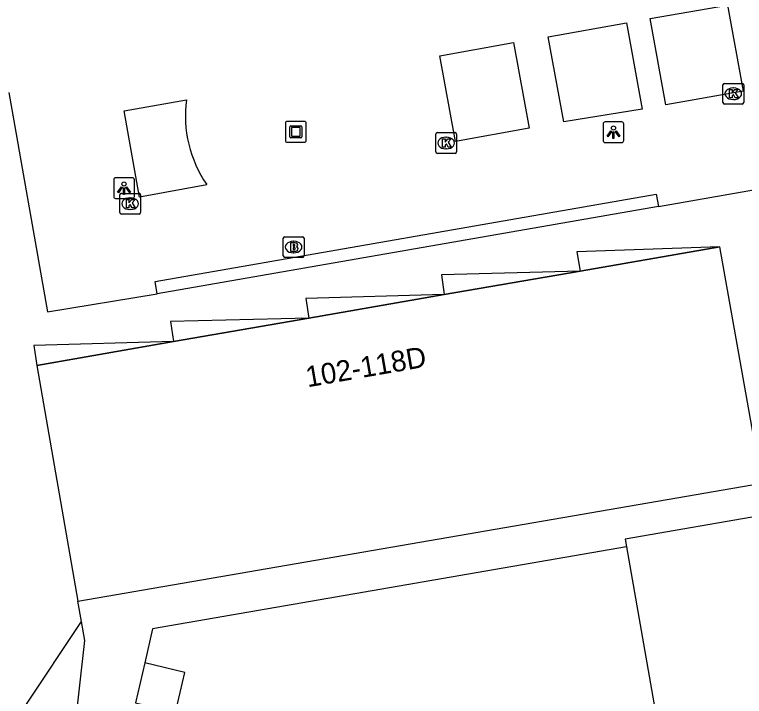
# Model space of a CAD drawing. Extents: x 162880 to 165536, y 384011 to 385179.
# Drawn here: x 164040.87 to 164076.07, y 384501.87 to 384534.77 of the extents above; entities that cross this region are included whole.
import ezdxf

# ---------------------------------------------------------------- set-up
doc = ezdxf.new("R2010")
doc.units = 0
for name, color, linetype in [('IMGEO_Brandkraan', 7, 'Continuous'), ('IMGEO_Haag', 7, 'Continuous'), ('IMGEO_Kolk', 7, 'Continuous'), ('IMGEO_Kunstobject', 7, 'Continuous'), ('IMGEO_Lichtpunt', 7, 'Continuous'), ('IMGEO_Pand', 7, 'Continuous'), ('IMGEO_Pand_nummerreeks', 7, 'Continuous'), ('IMGEO_Pand_overbouw', 7, 'Continuous'), ('IMGEO_Voetpad_open', 7, 'Continuous')]:
    doc.layers.add(name, color=color, linetype=linetype)

msp = doc.modelspace()

# ---------------------------------------------------------------- linework, layer by layer
at = {"layer": 'IMGEO_Brandkraan'}
for p, q in [((164053.831, 384523.123), (164053.831, 384523.975)), ((164053.906, 384524.049), (164054.758, 384524.049)), ((164054.832, 384523.975), (164054.832, 384523.123)), ((164054.319, 384523.829), (164054.344, 384523.829)), ((164054.342, 384523.269), (164054.317, 384523.269)), ((164054.758, 384523.049), (164053.906, 384523.049))]:
    msp.add_line(p, q, dxfattribs=at)
for points in [[(164053.831, 384523.123), (164053.831, 384523.975)], [(164053.906, 384524.049), (164054.758, 384524.049)], [(164054.832, 384523.975), (164054.832, 384523.123)], [(164054.179, 384523.749), (164054.179, 384523.349), (164054.392, 384523.349)], [(164054.41, 384523.749), (164054.179, 384523.749)], [(164054.358, 384523.668), (164054.304, 384523.668), (164054.304, 384523.592)], [(164054.304, 384523.592), (164054.357, 384523.592)], [(164054.366, 384523.516), (164054.304, 384523.516), (164054.304, 384523.435)], [(164054.304, 384523.435), (164054.366, 384523.435)], [(164054.758, 384523.049), (164053.906, 384523.049)]]:
    msp.add_lwpolyline(points, dxfattribs=at)
for centre, radius, start, end in [((164053.908, 384523.973), 0.0765, 91.552, 178.448), ((164053.908, 384523.973), 0.0765, 91.552, 178.448), ((164054.756, 384523.973), 0.0765, 1.552, 88.448), ((164054.756, 384523.973), 0.0765, 1.552, 88.448), ((164054.359, 384523.63), 0.0379, 267.8285, 90.9355), ((164054.414, 384523.604), 0.145, 59.4692, 91.5367), ((164054.439, 384523.651), 0.0922, 285.5137, 58.1501), ((164054.367, 384523.475), 0.0404, 269.8759, 90.5077), ((164054.398, 384523.6), 0.251, 268.6676, 293.5347), ((164054.444, 384523.459), 0.105, 301.3115, 78.989), ((164053.908, 384523.125), 0.0765, 181.552, 268.448), ((164053.908, 384523.125), 0.0765, 181.552, 268.448), ((164054.756, 384523.125), 0.0765, 271.552, 358.448), ((164054.756, 384523.125), 0.0765, 271.552, 358.448)]:
    msp.add_arc(centre, radius, start, end, dxfattribs=at)
for centre, major_axis, ratio, start_param, end_param in [((164054.318, 384523.549), (-0.387, 0.002), 0.722429, 4.712389, 7.853982), ((164054.343, 384523.549), (-0.39, 0.002), 0.717154, 1.570796, 4.712389)]:
    msp.add_ellipse(centre, major_axis=major_axis, ratio=ratio, start_param=start_param, end_param=end_param, dxfattribs=at)
at = {"layer": 'IMGEO_Haag'}
msp.add_lwpolyline([(164071.934, 384525.505), (164047.744, 384521.291)], dxfattribs=at)
at = {"layer": 'IMGEO_Kolk'}
for p, q in [((164075.037, 384530.521), (164075.037, 384531.373)), ((164075.112, 384531.447), (164075.964, 384531.447)), ((164076.038, 384531.373), (164076.038, 384530.521)), ((164075.525, 384531.227), (164075.55, 384531.227)), ((164075.548, 384530.667), (164075.523, 384530.667)), ((164075.964, 384530.447), (164075.112, 384530.447)), ((164061.189, 384528.143), (164061.189, 384528.995)), ((164061.264, 384529.069), (164062.116, 384529.069)), ((164062.19, 384528.995), (164062.19, 384528.143)), ((164061.677, 384528.849), (164061.702, 384528.849)), ((164061.7, 384528.289), (164061.675, 384528.289)), ((164062.116, 384528.069), (164061.264, 384528.069)), ((164045.947, 384525.215), (164045.947, 384526.067)), ((164046.022, 384526.141), (164046.874, 384526.141)), ((164046.948, 384526.067), (164046.948, 384525.215)), ((164046.435, 384525.921), (164046.46, 384525.921)), ((164046.458, 384525.361), (164046.433, 384525.361)), ((164046.874, 384525.141), (164046.022, 384525.141))]:
    msp.add_line(p, q, dxfattribs=at)
for points in [[(164075.037, 384530.521), (164075.037, 384531.373)], [(164075.112, 384531.447), (164075.964, 384531.447)], [(164076.038, 384531.373), (164076.038, 384530.521)], [(164075.358, 384531.147), (164075.481, 384531.147), (164075.481, 384530.996), (164075.611, 384531.147), (164075.775, 384531.147), (164075.629, 384530.996), (164075.782, 384530.747), (164075.63, 384530.747), (164075.545, 384530.911), (164075.481, 384530.844), (164075.481, 384530.747), (164075.358, 384530.747), (164075.358, 384531.147)], [(164075.964, 384530.447), (164075.112, 384530.447)], [(164061.189, 384528.143), (164061.189, 384528.995)], [(164061.264, 384529.069), (164062.116, 384529.069)], [(164062.19, 384528.995), (164062.19, 384528.143)], [(164061.51, 384528.769), (164061.633, 384528.769), (164061.633, 384528.618), (164061.763, 384528.769), (164061.927, 384528.769), (164061.781, 384528.618), (164061.934, 384528.369), (164061.782, 384528.369), (164061.697, 384528.533), (164061.633, 384528.466), (164061.633, 384528.369), (164061.51, 384528.369), (164061.51, 384528.769)], [(164062.116, 384528.069), (164061.264, 384528.069)], [(164045.947, 384525.215), (164045.947, 384526.067)], [(164046.022, 384526.141), (164046.874, 384526.141)], [(164046.948, 384526.067), (164046.948, 384525.215)], [(164046.268, 384525.841), (164046.391, 384525.841), (164046.391, 384525.69), (164046.521, 384525.841), (164046.685, 384525.841), (164046.539, 384525.69), (164046.692, 384525.441), (164046.54, 384525.441), (164046.455, 384525.605), (164046.391, 384525.538), (164046.391, 384525.441), (164046.268, 384525.441), (164046.268, 384525.841)], [(164046.874, 384525.141), (164046.022, 384525.141)]]:
    msp.add_lwpolyline(points, dxfattribs=at)
for centre, start, end in [((164075.114, 384531.371), 91.552, 178.448), ((164075.114, 384531.371), 91.552, 178.448), ((164075.962, 384531.371), 1.552, 88.448), ((164075.962, 384531.371), 1.552, 88.448), ((164075.114, 384530.523), 181.552, 268.448), ((164075.114, 384530.523), 181.552, 268.448), ((164075.962, 384530.523), 271.552, 358.448), ((164075.962, 384530.523), 271.552, 358.448), ((164061.266, 384528.993), 91.552, 178.448), ((164061.266, 384528.993), 91.552, 178.448), ((164062.114, 384528.993), 1.552, 88.448), ((164062.114, 384528.993), 1.552, 88.448), ((164061.266, 384528.145), 181.552, 268.448), ((164061.266, 384528.145), 181.552, 268.448), ((164062.114, 384528.145), 271.552, 358.448), ((164062.114, 384528.145), 271.552, 358.448), ((164046.024, 384526.065), 91.552, 178.448), ((164046.024, 384526.065), 91.552, 178.448), ((164046.872, 384526.065), 1.552, 88.448), ((164046.872, 384526.065), 1.552, 88.448), ((164046.024, 384525.217), 181.552, 268.448), ((164046.024, 384525.217), 181.552, 268.448), ((164046.872, 384525.217), 271.552, 358.448), ((164046.872, 384525.217), 271.552, 358.448)]:
    msp.add_arc(centre, 0.0765, start, end, dxfattribs=at)
for centre, major_axis, ratio, start_param, end_param in [((164075.524, 384530.947), (-0.387, 0.002), 0.722429, 4.712389, 7.853982), ((164075.549, 384530.947), (-0.39, 0.002), 0.717154, 1.570796, 4.712389), ((164061.676, 384528.569), (-0.387, 0.002), 0.722429, 4.712389, 7.853982), ((164061.701, 384528.569), (-0.39, 0.002), 0.717154, 1.570796, 4.712389), ((164046.434, 384525.641), (-0.387, 0.002), 0.722429, 4.712389, 7.853982), ((164046.459, 384525.641), (-0.39, 0.002), 0.717154, 1.570796, 4.712389)]:
    msp.add_ellipse(centre, major_axis=major_axis, ratio=ratio, start_param=start_param, end_param=end_param, dxfattribs=at)
at = {"layer": 'IMGEO_Kunstobject'}
for p, q in [((164054.853, 384529.61), (164054.012, 384529.61)), ((164054.853, 384529.61), (164054.012, 384529.61)), ((164053.937, 384529.526), (164053.937, 384528.685)), ((164053.937, 384529.526), (164053.937, 384528.685)), ((164054.151, 384528.874), (164054.151, 384529.348)), ((164054.201, 384529.398), (164054.675, 384529.398)), ((164054.231, 384529.298), (164054.231, 384528.924)), ((164054.625, 384529.318), (164054.251, 384529.318)), ((164054.645, 384528.924), (164054.645, 384529.298)), ((164054.725, 384529.348), (164054.725, 384528.874)), ((164054.937, 384528.694), (164054.937, 384529.535)), ((164054.937, 384528.694), (164054.937, 384529.535)), ((164054.251, 384528.904), (164054.625, 384528.904)), ((164054.021, 384528.61), (164054.862, 384528.61)), ((164054.021, 384528.61), (164054.862, 384528.61)), ((164054.675, 384528.824), (164054.201, 384528.824))]:
    msp.add_line(p, q, dxfattribs=at)
for centre, radius, start, end in [((164054.015, 384529.532), 0.0779, 92.4484, 184.2845), ((164054.015, 384529.532), 0.0779, 92.4484, 184.2845), ((164054.859, 384529.532), 0.0779, 2.4484, 94.2845), ((164054.859, 384529.532), 0.0779, 2.4484, 94.2845), ((164054.201, 384529.348), 0.05, 90, 180), ((164054.251, 384529.298), 0.02, 90, 180), ((164054.625, 384529.298), 0.02, 360, 90), ((164054.675, 384529.348), 0.05, 360, 90), ((164054.201, 384528.874), 0.05, 180, 270), ((164054.251, 384528.924), 0.02, 180, 270), ((164054.625, 384528.924), 0.02, 270, 0), ((164054.675, 384528.874), 0.05, 270, 0), ((164054.015, 384528.688), 0.0779, 182.4484, 274.2845), ((164054.015, 384528.688), 0.0779, 182.4484, 274.2845), ((164054.859, 384528.688), 0.0779, 272.4484, 4.2845), ((164054.859, 384528.688), 0.0779, 272.4484, 4.2845)]:
    msp.add_arc(centre, radius, start, end, dxfattribs=at)
at = {"layer": 'IMGEO_Lichtpunt'}
for p, q in [((164070.161, 384529.59), (164069.353, 384529.59)), ((164070.161, 384529.59), (164069.353, 384529.59)), ((164069.259, 384529.495), (164069.259, 384528.688)), ((164069.259, 384529.495), (164069.259, 384528.688)), ((164070.255, 384528.688), (164070.255, 384529.495)), ((164070.255, 384528.688), (164070.255, 384529.495)), ((164069.353, 384528.594), (164070.161, 384528.594)), ((164069.353, 384528.594), (164070.161, 384528.594)), ((164045.654, 384526.796), (164045.654, 384525.989)), ((164045.654, 384526.796), (164045.654, 384525.989)), ((164046.556, 384526.891), (164045.748, 384526.891)), ((164046.556, 384526.891), (164045.748, 384526.891)), ((164046.65, 384525.989), (164046.65, 384526.796)), ((164046.65, 384525.989), (164046.65, 384526.796)), ((164045.748, 384525.895), (164046.556, 384525.895)), ((164045.748, 384525.895), (164046.556, 384525.895))]:
    msp.add_line(p, q, dxfattribs=at)
for points in [[(164069.633, 384529.159), (164069.672, 384529.131), (164069.484, 384528.869), (164069.446, 384528.896), (164069.633, 384529.159)], [(164069.735, 384529.111), (164069.782, 384529.111), (164069.782, 384528.789), (164069.735, 384528.789), (164069.735, 384529.111)], [(164069.845, 384529.131), (164069.883, 384529.158), (164070.07, 384528.896), (164070.031, 384528.868), (164069.845, 384529.131)], [(164046.028, 384526.46), (164046.067, 384526.432), (164045.879, 384526.17), (164045.841, 384526.197), (164046.028, 384526.46)], [(164046.13, 384526.412), (164046.177, 384526.412), (164046.177, 384526.09), (164046.13, 384526.09), (164046.13, 384526.412)], [(164046.24, 384526.432), (164046.278, 384526.459), (164046.465, 384526.197), (164046.426, 384526.169), (164046.24, 384526.432)]]:
    msp.add_lwpolyline(points, dxfattribs=at)
for centre in [(164069.758, 384529.293), (164046.153, 384526.594)]:
    msp.add_circle(centre, 0.0994, dxfattribs=at)
for centre, start, end in [((164069.353, 384529.495), 90, 180), ((164069.353, 384529.495), 90, 180), ((164070.161, 384529.495), 0, 90), ((164070.161, 384529.495), 0, 90), ((164069.353, 384528.688), 180, 270), ((164069.353, 384528.688), 180, 270), ((164070.161, 384528.688), 270, 0), ((164070.161, 384528.688), 270, 360), ((164045.748, 384526.796), 90, 180), ((164045.748, 384526.796), 90, 180), ((164046.556, 384526.796), 0, 90), ((164046.556, 384526.796), 0, 90), ((164045.748, 384525.989), 180, 270), ((164045.748, 384525.989), 180, 270), ((164046.556, 384525.989), 270, 0), ((164046.556, 384525.989), 270, 360)]:
    msp.add_arc(centre, 0.0946, start, end, dxfattribs=at)
at = {"layer": 'IMGEO_Pand'}
for points in [[(164076.846, 384512.546), (164074.888, 384523.564), (164068.144, 384522.392), (164061.593, 384521.254), (164055.073, 384520.12), (164048.542, 384518.991), (164041.95, 384517.841), (164043.921, 384506.463)], [(164043.921, 384506.463), (164076.914, 384512.163)], [(164077.184, 384510.646), (164070.33, 384509.456), (164070.393, 384509.093)], [(164070.393, 384509.093), (164071.977, 384500), (164072.362, 384497.789)], [(164046.698, 384501.551), (164048.631, 384501.091), (164049.092, 384503.024), (164047.159, 384503.484)], [(164047.159, 384503.484), (164046.698, 384501.551)]]:
    msp.add_lwpolyline(points, dxfattribs=at)
at = {"layer": 'IMGEO_Pand_overbouw'}
for points in [[(164074.888, 384523.564), (164067.986, 384523.324), (164068.144, 384522.392)], [(164061.593, 384521.254), (164068.144, 384522.392), (164061.464, 384522.211)], [(164055.073, 384520.12), (164061.593, 384521.254), (164054.918, 384521.069)], [(164055.073, 384520.12), (164048.394, 384519.951), (164048.542, 384518.991)], [(164048.542, 384518.991), (164041.799, 384518.805), (164041.95, 384517.841)]]:
    msp.add_lwpolyline(points, close=True, dxfattribs=at)
at = {"layer": 'IMGEO_Voetpad_open'}
for points in [[(164076.017, 384531.076), (164072.276, 384530.41), (164071.526, 384534.582), (164075.254, 384535.216), (164076.017, 384531.076)], [(164071.137, 384530.206), (164067.372, 384529.584), (164066.615, 384533.692), (164070.39, 384534.365), (164071.137, 384530.206)], [(164065.684, 384529.284), (164062.136, 384528.643), (164061.378, 384532.78), (164064.932, 384533.414), (164065.684, 384529.284)], [(164040.597, 384531.013), (164042.456, 384520.416), (164047.744, 384521.291)], [(164050.139, 384526.559), (164046.893, 384525.959), (164046.156, 384530.119), (164049.16, 384530.651)], [(164047.744, 384521.291), (164047.652, 384521.881), (164071.814, 384526.096), (164071.934, 384525.505)], [(164071.934, 384525.505), (164076.877, 384526.37), (164078.894, 384514.899), (164086.309, 384516.195), (164086.665, 384514.256)], [(164070.393, 384509.093), (164047.526, 384505.135), (164047.159, 384503.484)], [(164044.099, 384505.481), (164043.921, 384506.463)], [(164041.382, 384501.4), (164043.758, 384500.115), (164044.266, 384504.564), (164044.099, 384505.481)], [(164041.382, 384501.4), (164044.099, 384505.481)]]:
    msp.add_lwpolyline(points, dxfattribs=at)
msp.add_arc((164055.035, 384529.894), 5.924, 172.6536, 214.2563, dxfattribs=at)

# ---------------------------------------------------------------- texts
at = {"layer": 'IMGEO_Pand_nummerreeks'}
msp.add_text('102-118D', height=1, rotation=9.8568, dxfattribs=at).set_placement((164055.005, 384516.78))

doc.saveas('drawing.dxf')
